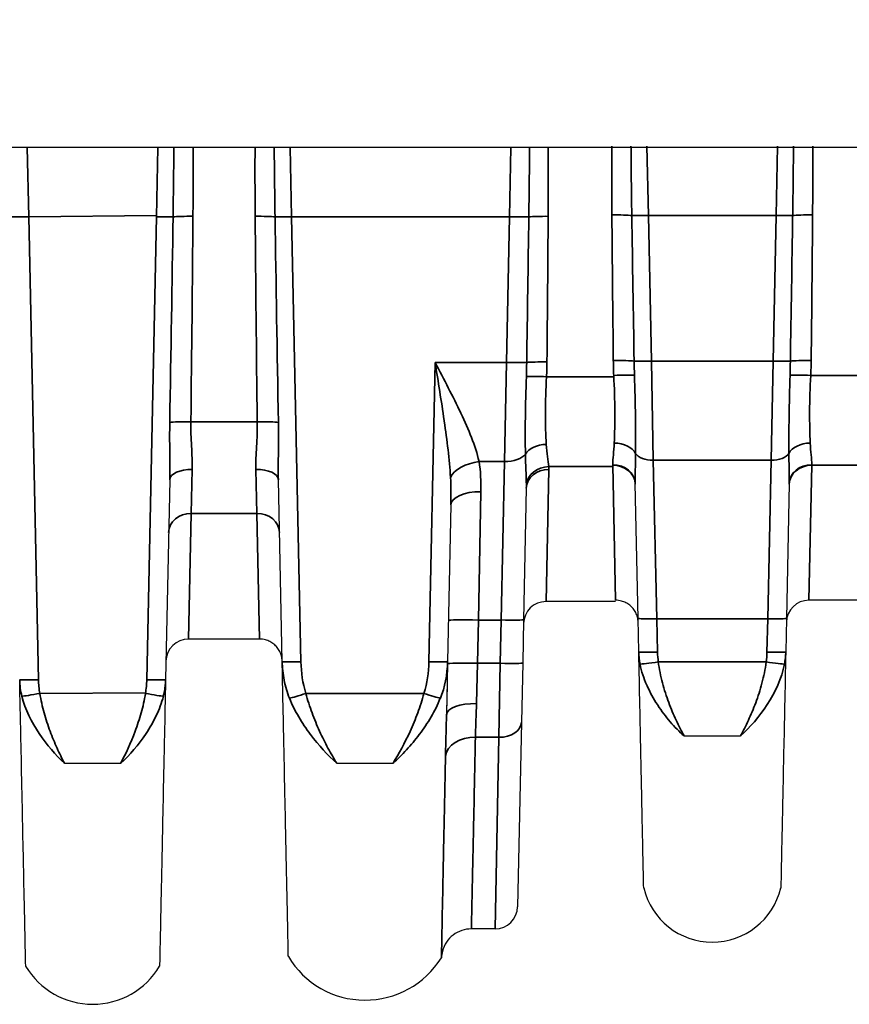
# Model space of a CAD drawing. Header units: millimetres. Extents: x 399 to 6233, y -1870 to 1602.
# Tile 260 of 656: x 3814 to 3836, y 366 to 392. Entities that reach past the tile are written whole.
import ezdxf

# ---------------------------------------------------------------- set-up
doc = ezdxf.new("R2010")
doc.units = ezdxf.units.MM
for name, color, linetype, lineweight in [('AM_8', 1, 'Continuous', 25), ('可見 (ISO)', 7, 'Continuous', 25), ('窄部可見 (ISO)', 7, 'Continuous', 35)]:
    doc.layers.add(name, color=color, linetype=linetype, lineweight=lineweight)

msp = doc.modelspace()

# ---------------------------------------------------------------- linework, layer by layer
at = {"layer": 'AM_8'}
msp.add_arc((3839.427, 361.393), 57.726, 28.53457, 151.46543, dxfattribs=at)
at = {"layer": '可見 (ISO)'}
for p, q in [((3890.141, 388.968), (3788.713, 388.968)), ((3817.795, 380.122), (3817.684, 374.805)), ((3820.789, 375.284), (3820.687, 380.122)), ((3830.265, 376.432), (3830.19, 380.026)), ((3834.292, 380.026), (3834.217, 376.432)), ((3827.29, 379.895), (3827.217, 376.398)), ((3825.281, 379.451), (3825.194, 375.284)), ((3829.668, 376.881), (3827.815, 376.881)), ((3836.968, 376.916), (3834.815, 376.916)), ((3827.217, 376.398), (3827.193, 375.247)), ((3830.284, 375.541), (3830.265, 376.432)), ((3834.217, 376.432), (3834.198, 375.541)), ((3820.189, 375.881), (3818.294, 375.881)), ((3825.193, 375.227), (3825.164, 373.872)), ((3827.193, 375.247), (3827.16, 373.671)), ((3827.16, 373.671), (3827.057, 368.755)), ((3831.491, 373.304), (3832.991, 373.304)), ((3814.991, 372.579), (3816.491, 372.579)), ((3822.241, 372.579), (3823.741, 372.579)), ((3826.457, 368.168), (3825.828, 368.168))]:
    msp.add_line(p, q, dxfattribs=at)
for centre, radius, start, end in [((3827.815, 376.281), 0.6, 90, 178.8), ((3834.815, 376.316), 0.6, 90, 178.8), ((3818.294, 375.281), 0.6, 90, 178.8), ((3832.241, 369.694), 1.877, 193.4675, 346.5325), ((3825.772, 369.468), 0.6, 276.794, 276.7983), ((3826.457, 368.768), 0.6, 270, 358.8), ((3822.999, 368.658), 2.386, 210.988, 328.241), ((3815.741, 368.231), 2.07, 210.5319, 329.4689)]:
    msp.add_arc(centre, radius, start, end, dxfattribs=at)
msp.add_ellipse((3825.218, 376.436), major_axis=(0.116, 5.552), ratio=0.000023, start_param=1.779957, end_param=2.050933, dxfattribs=at)
for points, knots in [([(3830.268, 376.329), (3830.267, 376.352), (3830.265, 376.375), (3830.259, 376.421), (3830.255, 376.443), (3830.238, 376.507), (3830.223, 376.548), (3830.184, 376.625), (3830.161, 376.66), (3830.109, 376.725), (3830.079, 376.755), (3830.014, 376.808), (3829.978, 376.831), (3829.904, 376.87), (3829.864, 376.885), (3829.773, 376.909), (3829.72, 376.916), (3829.668, 376.916)], [0, 0, 0, 0, 0.00692113, 0.00692113, 0.01375081, 0.01375081, 0.02679823, 0.02679823, 0.0393646, 0.0393646, 0.05193098, 0.05193098, 0.06449736, 0.06449736, 0.07706374, 0.07706374, 0.09281981, 0.09281981, 0.09281981, 0.09281981]), ([(3820.789, 375.294), (3820.788, 375.317), (3820.786, 375.34), (3820.78, 375.385), (3820.776, 375.408), (3820.759, 375.472), (3820.744, 375.513), (3820.705, 375.589), (3820.682, 375.625), (3820.63, 375.69), (3820.6, 375.72), (3820.535, 375.773), (3820.499, 375.796), (3820.425, 375.834), (3820.385, 375.85), (3820.294, 375.874), (3820.241, 375.881), (3820.189, 375.881)], [0, 0, 0, 0, 0.00692113, 0.00692113, 0.01375081, 0.01375081, 0.02679823, 0.02679823, 0.0393646, 0.0393646, 0.05193098, 0.05193098, 0.06449736, 0.06449736, 0.07706374, 0.07706374, 0.09281981, 0.09281981, 0.09281981, 0.09281981]), ([(3830.416, 369.256), (3830.416, 369.256), (3830.413, 369.396), (3830.407, 369.675), (3830.403, 369.885), (3830.397, 370.169), (3830.389, 370.526), (3830.387, 370.643), (3830.384, 370.769), (3830.381, 370.902), (3830.376, 371.172), (3830.369, 371.479), (3830.362, 371.811), (3830.355, 372.143), (3830.348, 372.502), (3830.34, 372.889), (3830.332, 373.269), (3830.323, 373.678), (3830.314, 374.105), (3830.305, 374.548), (3830.295, 375.035), (3830.284, 375.541)], [0.5000084, 0.5000084, 0.5000084, 0.5000084, 0.6176498, 0.6176498, 0.6176498, 0.7061501, 0.7061501, 0.7061501, 0.735298, 0.735298, 0.735298, 0.794122, 0.794122, 0.794122, 0.8529461, 0.8529461, 0.8529461, 0.9107639, 0.9107639, 0.9107639, 0.9705942, 0.9705942, 0.9705942, 0.9705942]), ([(3834.198, 375.541), (3834.188, 375.035), (3834.178, 374.548), (3834.168, 374.105), (3834.159, 373.678), (3834.151, 373.269), (3834.143, 372.889), (3834.135, 372.502), (3834.127, 372.143), (3834.12, 371.811), (3834.113, 371.479), (3834.107, 371.172), (3834.101, 370.902), (3834.098, 370.769), (3834.096, 370.643), (3834.093, 370.526), (3834.091, 370.406), (3834.088, 370.295), (3834.086, 370.192), (3834.082, 369.987), (3834.078, 369.815), (3834.076, 369.675), (3834.07, 369.396), (3834.067, 369.256), (3834.067, 369.256)], [0.0294093, 0.0294093, 0.0294093, 0.0294093, 0.089244, 0.089244, 0.089244, 0.1470574, 0.1470574, 0.1470574, 0.2058814, 0.2058814, 0.2058814, 0.2647055, 0.2647055, 0.2647055, 0.2938656, 0.2938656, 0.2938656, 0.3235296, 0.3235296, 0.3235296, 0.3823536, 0.3823536, 0.3823536, 0.5, 0.5, 0.5, 0.5]), ([(3820.953, 367.429), (3820.953, 367.429), (3820.95, 367.605), (3820.942, 367.957), (3820.937, 368.222), (3820.929, 368.579), (3820.92, 369.026), (3820.917, 369.174), (3820.913, 369.332), (3820.91, 369.5), (3820.903, 369.839), (3820.895, 370.214), (3820.886, 370.625), (3820.882, 370.831), (3820.878, 371.045), (3820.873, 371.268), (3820.868, 371.492), (3820.863, 371.728), (3820.858, 371.971), (3820.848, 372.449), (3820.837, 372.959), (3820.826, 373.491), (3820.815, 374.043), (3820.802, 374.655), (3820.789, 375.284)], [0.5000085, 0.5000085, 0.5000085, 0.5000085, 0.6181954, 0.6181954, 0.6181954, 0.7069321, 0.7069321, 0.7069321, 0.7363514, 0.7363514, 0.7363514, 0.7954295, 0.7954295, 0.7954295, 0.8249685, 0.8249685, 0.8249685, 0.8545075, 0.8545075, 0.8545075, 0.9124828, 0.9124828, 0.9124828, 0.9726631, 0.9726631, 0.9726631, 0.9726631]), ([(3813.959, 367.179), (3813.959, 367.179), (3813.955, 367.35), (3813.948, 367.693), (3813.942, 367.963), (3813.934, 368.332), (3813.925, 368.798), (3813.922, 368.923), (3813.919, 369.056), (3813.916, 369.195), (3813.909, 369.524), (3813.902, 369.892), (3813.893, 370.292), (3813.885, 370.691), (3813.876, 371.125), (3813.866, 371.593), (3813.856, 372.061), (3813.846, 372.565), (3813.835, 373.101), (3813.833, 373.176), (3813.831, 373.252), (3813.83, 373.328), (3813.82, 373.793), (3813.81, 374.289), (3813.799, 374.805)], [0.5000079, 0.5000079, 0.5000079, 0.5000079, 0.6183182, 0.6183182, 0.6183182, 0.7115983, 0.7115983, 0.7115983, 0.7366339, 0.7366339, 0.7366339, 0.7957918, 0.7957918, 0.7957918, 0.8549496, 0.8549496, 0.8549496, 0.9141075, 0.9141075, 0.9141075, 0.9224155, 0.9224155, 0.9224155, 0.9732653, 0.9732653, 0.9732653, 0.9732653]), ([(3817.684, 374.805), (3817.673, 374.289), (3817.662, 373.793), (3817.653, 373.328), (3817.651, 373.252), (3817.65, 373.176), (3817.648, 373.101), (3817.637, 372.565), (3817.626, 372.061), (3817.616, 371.593), (3817.607, 371.125), (3817.598, 370.692), (3817.589, 370.292), (3817.581, 369.892), (3817.573, 369.524), (3817.566, 369.195), (3817.563, 369.056), (3817.56, 368.923), (3817.558, 368.798), (3817.554, 368.628), (3817.551, 368.47), (3817.548, 368.326), (3817.543, 368.076), (3817.538, 367.864), (3817.535, 367.693), (3817.528, 367.351), (3817.524, 367.179), (3817.524, 367.179)], [0.0267397, 0.0267397, 0.0267397, 0.0267397, 0.0775919, 0.0775919, 0.0775919, 0.0858976, 0.0858976, 0.0858976, 0.1450554, 0.1450554, 0.1450554, 0.2042133, 0.2042133, 0.2042133, 0.2633711, 0.2633711, 0.2633711, 0.2884173, 0.2884173, 0.2884173, 0.322529, 0.322529, 0.322529, 0.3816868, 0.3816868, 0.3816868, 0.5, 0.5, 0.5, 0.5]), ([(3825.828, 368.168), (3825.741, 368.168), (3825.654, 368.154), (3825.49, 368.098), (3825.412, 368.057), (3825.274, 367.952), (3825.213, 367.887), (3825.116, 367.743), (3825.079, 367.662), (3825.04, 367.521), (3825.031, 367.461), (3825.028, 367.402)], [0, 0, 0, 0, 0.0258636, 0.0258636, 0.051873, 0.051873, 0.0778771, 0.0778771, 0.1038814, 0.1038814, 0.1217835, 0.1217835, 0.1217835, 0.1217835])]:
    msp.add_open_spline(points, degree=3, knots=knots, dxfattribs=at)
at = {"layer": '窄部可見 (ISO)'}
for p, q in [((3814.041, 387.121), (3814.002, 388.968)), ((3817.48, 388.968), (3817.442, 387.121)), ((3821.041, 387.121), (3821.002, 388.968)), ((3826.88, 388.968), (3826.842, 387.121)), ((3830.541, 387.157), (3830.502, 389.003)), ((3833.98, 389.003), (3833.942, 387.157)), ((3817.443, 387.156), (3814.041, 387.121)), ((3814.041, 387.121), (3814.299, 374.799)), ((3817.184, 374.799), (3817.442, 387.121)), ((3826.842, 387.121), (3821.041, 387.121)), ((3821.041, 387.121), (3821.289, 375.278)), ((3826.761, 383.244), (3826.842, 387.121)), ((3833.942, 387.157), (3830.541, 387.157)), ((3830.541, 387.157), (3830.622, 383.279)), ((3833.861, 383.279), (3833.942, 387.157)), ((3824.694, 375.278), (3824.861, 383.244)), ((3824.861, 383.244), (3826.761, 383.244)), ((3826.761, 383.244), (3826.712, 380.608)), ((3830.622, 383.279), (3833.861, 383.279)), ((3830.671, 380.643), (3830.622, 383.279)), ((3833.861, 383.279), (3833.811, 380.643)), ((3827.292, 382.906), (3827.292, 382.906)), ((3830.168, 382.941), (3830.168, 382.941)), ((3834.314, 382.941), (3834.314, 382.941)), ((3834.865, 382.9), (3836.918, 382.9)), ((3827.829, 382.865), (3829.618, 382.865)), ((3818.357, 381.666), (3820.125, 381.666)), ((3825.119, 381.502), (3825.119, 381.502)), ((3827.263, 381.072), (3827.263, 381.072)), ((3830.2, 381.107), (3830.2, 381.107)), ((3834.282, 381.107), (3834.282, 381.107)), ((3825.195, 381.001), (3825.195, 381.001)), ((3826.031, 380.608), (3826.712, 380.608)), ((3826.617, 376.39), (3826.712, 380.608)), ((3830.671, 380.643), (3833.811, 380.643)), ((3830.671, 380.643), (3830.765, 376.425)), ((3833.717, 376.425), (3833.811, 380.643)), ((3818.366, 379.229), (3818.395, 380.399)), ((3820.088, 380.399), (3820.117, 379.229)), ((3827.815, 376.881), (3827.89, 380.398)), ((3829.591, 380.472), (3827.889, 380.472)), ((3829.59, 380.524), (3829.591, 380.507)), ((3829.668, 376.916), (3829.591, 380.507)), ((3834.815, 376.916), (3834.892, 380.507)), ((3834.892, 380.507), (3834.892, 380.524)), ((3836.891, 380.507), (3834.892, 380.507)), ((3826.081, 379.803), (3826.016, 376.39)), ((3818.294, 375.881), (3818.366, 379.229)), ((3820.117, 379.229), (3818.366, 379.229)), ((3820.189, 375.881), (3820.117, 379.229)), ((3826.016, 376.39), (3825.992, 375.238)), ((3826.617, 376.39), (3826.016, 376.39)), ((3826.593, 375.238), (3826.617, 376.39)), ((3833.717, 376.425), (3830.765, 376.425)), ((3830.765, 376.425), (3830.784, 375.534)), ((3833.698, 375.534), (3833.717, 376.425)), ((3825.964, 374.165), (3825.992, 375.238)), ((3825.992, 375.238), (3826.593, 375.238)), ((3826.56, 373.269), (3826.593, 375.238)), ((3830.805, 375.273), (3833.677, 375.273)), ((3814.335, 374.436), (3817.148, 374.453)), ((3821.419, 374.436), (3824.563, 374.436)), ((3825.161, 373.753), (3825.162, 373.753)), ((3825.164, 373.872), (3825.164, 373.868)), ((3826.56, 373.269), (3825.934, 373.269)), ((3826.457, 368.168), (3826.56, 373.269))]:
    msp.add_line(p, q, dxfattribs=at)
for centre, major_axis, ratio, start_param, end_param in [((3814.041, 387.139), (0.5, 0.01), 0.034892, 3.62965, 4.711658), ((3817.442, 387.139), (0.5, -0.01), 0.034892, 4.71312, 5.795128), ((3816.989, 365.511), (-0.964, -45.999), 0.010868, 1.929507, 2.060085), ((3818.413, 387.1), (-0.6, 0.005), 0.058756, 4.712873, 5.794533), ((3817.636, 374.299), (0.533, 32.384), 0.019013, 4.94222, 5.120295), ((3820.07, 387.1), (-0.6, -0.005), 0.058756, 3.630245, 4.711905), ((3820.846, 374.299), (-0.533, 32.384), 0.019013, 1.16289, 1.340965), ((3821.041, 387.139), (0.5, 0.01), 0.034892, 3.62965, 4.711658), ((3821.494, 365.511), (0.964, -45.999), 0.010868, 4.2231, 4.353678), ((3826.842, 387.142), (-0.6, 0.013), 0.034892, 1.571527, 2.60279), ((967.371, 426.497), (2860.217, 15.262), 0.998902, 6.262704, 6.264061), ((3827.871, 387.099), (-0.6, 0.004), 0.058757, 4.712779, 5.743713), ((3826.996, 372.029), (0.566, 35.382), 0.019792, 5.035681, 5.153787), ((3829.57, 387.136), (-0.6, -0.005), 0.058756, 3.630245, 4.711905), ((3830.348, 374.615), (-0.529, 32.381), 0.019208, 1.172292, 1.299088), ((3830.541, 387.174), (-0.5, -0.01), 0.034892, 0.488057, 1.570065), ((6958.021, 434.519), (-3128.226, 18.641), 0.998953, 0.021122, 0.022363), ((3833.942, 387.174), (0.5, -0.01), 0.034892, 4.71312, 5.795128), ((706.461, 434.519), (3128.226, 18.641), 0.998953, 6.260823, 6.262063), ((3834.913, 387.136), (0.6, -0.005), 0.058756, 1.57128, 2.65294), ((3834.135, 374.615), (0.529, 32.381), 0.019208, 4.984098, 5.110893), ((3826.761, 383.265), (-0.6, 0.013), 0.034892, 1.571527, 2.690649), ((3823.13, 383.667), (-0.098, 8.678), 0.48068, 4.615075, 4.658173), ((3827.84, 383.224), (-0.6, 0.006), 0.058756, 4.712939, 5.831699), ((3817.77, 383.352), (10.07, 0), 0.998272, 6.234735, 6.273976), ((3829.607, 383.261), (-0.6, -0.007), 0.058755, 3.536831, 4.711744), ((3841.285, 383.422), (-11.679, 0), 0.998272, 0.010815, 0.044766), ((3830.622, 383.297), (-0.5, -0.01), 0.034892, 0.394772, 1.570065), ((3833.172, 383.691), (-0.015, -8.387), 0.359374, 4.762021, 4.807062), ((3833.861, 383.297), (0.5, -0.01), 0.034892, 4.71312, 5.888413), ((3831.311, 383.691), (-0.015, 8.387), 0.359374, 4.617716, 4.662757), ((3834.876, 383.261), (0.6, -0.007), 0.058755, 1.571441, 2.746354), ((3823.197, 383.422), (11.679, 0), 0.998272, 6.23842, 6.27237), ((3829.618, 382.865), (-0.599, -0.027), 0.058699, 3.540675, 4.709747), ((3834.865, 382.865), (0.599, -0.027), 0.058699, 1.573438, 2.74251), ((3827.829, 382.83), (-0.599, 0.029), 0.058689, 4.715248, 5.8287), ((3818.357, 381.631), (-0.6, 0.007), 0.058754, 4.713094, 5.925287), ((3820.125, 381.631), (0.6, 0.007), 0.058754, 0.357898, 1.570091), ((3827.819, 380.669), (-0.599, -0.027), 0.65857, 4.682756, 5.858717), ((3829.633, 380.705), (0.6, -0.02), 0.658485, 0.357875, 1.592999), ((3834.849, 380.705), (-0.6, -0.02), 0.658485, 4.690186, 5.92531), ((3826.712, 380.945), (0.6, -0.013), 0.56206, 4.724162, 5.89911), ((3830.671, 380.924), (-0.5, -0.01), 0.56206, 0.324392, 1.559023), ((3833.811, 380.924), (0.5, -0.01), 0.56206, 4.724162, 5.958793), ((3826.031, 380.158), (-0.786, -0.15), 0.555227, 4.606487, 5.897702), ((3818.395, 380.11), (-0.6, 0.013), 0.481235, 4.722469, 6.283185), ((3820.088, 380.11), (0.6, 0.013), 0.481235, 0, 1.560716), ((3827.89, 379.882), (-0.6, 0.013), 0.859283, 4.730386, 6.283185), ((3827.889, 379.958), (-0.599, -0.028), 0.856112, 4.672228, 6.168877), ((3829.59, 380.013), (0.6, 0.013), 0.850862, 0, 1.552975), ((3829.591, 379.994), (0.6, 0.013), 0.856313, 0, 1.552861), ((3834.892, 380.013), (-0.6, 0.013), 0.850862, 4.73021, 6.283185), ((3834.892, 379.994), (-0.6, 0.013), 0.856313, 4.730324, 6.283185), ((3826.081, 379.434), (-0.8, 0.017), 0.461544, 4.722057, 6.283185), ((3818.366, 378.706), (-0.6, 0.013), 0.871195, 4.730636, 6.283185), ((3820.117, 378.706), (0.6, 0.013), 0.871195, 0, 1.552549), ((3826.016, 376.362), (-0.8, 0.017), 0.034892, 4.71312, 6.283185), ((3826.617, 376.411), (0.6, -0.013), 0.034892, 4.71312, 6.283185), ((3830.765, 376.442), (-0.5, -0.01), 0.034892, 0, 1.570065), ((3833.717, 376.442), (0.5, -0.01), 0.034892, 4.71312, 6.283185), ((3822.435, 376.116), (-1.807, 2.751), 0.758128, 3.621093, 3.975976), ((3825.992, 375.21), (-0.8, 0.017), 0.034892, 4.71312, 6.283185), ((3826.593, 375.259), (0.6, -0.013), 0.034892, 4.71312, 6.283185), ((3830.805, 375.291), (-0.495, -0.072), 0.034539, 0.169758, 1.565787), ((3833.677, 375.291), (0.495, -0.072), 0.034539, 4.717398, 6.113427), ((3814.803, 374.869), (0.026, 1.449), 0.693348, 1.62735, 1.940844), ((3814.335, 374.453), (-0.492, -0.09), 0.034327, 0.235691, 1.564496), ((3817.148, 374.453), (0.492, -0.09), 0.034327, 4.718689, 6.047495), ((3821.419, 374.453), (0.476, 0.152), 0.033257, 3.541572, 4.701804), ((3824.563, 374.453), (-0.476, 0.152), 0.033257, 1.581382, 2.741613), ((3825.964, 373.851), (-0.8, 0.017), 0.392514, 4.720727, 6.28229), ((3826.56, 373.683), (0.6, -0.013), 0.69138, 4.72687, 6.283185), ((3825.934, 372.715), (-0.8, 0.015), 0.691392, 4.72571, 6.204649), ((3823.953, 373.363), (-0.5, 0.01), 0.653989, 1.685071, 1.685109)]:
    msp.add_ellipse(centre, major_axis=major_axis, ratio=ratio, start_param=start_param, end_param=end_param, dxfattribs=at)
for points, knots in [([(3817.883, 387.121), (3817.888, 387.454), (3817.893, 387.787), (3817.897, 388.12), (3817.9, 388.403), (3817.903, 388.685), (3817.906, 388.968)], [0, 0, 0, 0, 0.001000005, 0.001000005, 0.001000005, 0.001848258, 0.001848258, 0.001848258, 0.001848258]), ([(3820.577, 388.968), (3820.579, 388.715), (3820.581, 388.463), (3820.584, 388.21), (3820.589, 387.847), (3820.594, 387.484), (3820.599, 387.121)], [0.000241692, 0.000241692, 0.000241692, 0.000241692, 0.001000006, 0.001000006, 0.001000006, 0.00208995, 0.00208995, 0.00208995, 0.00208995]), ([(3827.357, 387.121), (3827.362, 387.52), (3827.367, 387.92), (3827.371, 388.32), (3827.373, 388.536), (3827.374, 388.752), (3827.376, 388.968)], [0, 0, 0, 0, 0.001200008, 0.001200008, 0.001200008, 0.001848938, 0.001848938, 0.001848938, 0.001848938]), ([(3830.077, 389.003), (3830.079, 388.751), (3830.081, 388.498), (3830.084, 388.245), (3830.089, 387.882), (3830.094, 387.52), (3830.099, 387.157)], [0.000241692, 0.000241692, 0.000241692, 0.000241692, 0.001000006, 0.001000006, 0.001000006, 0.00208995, 0.00208995, 0.00208995, 0.00208995]), ([(3834.383, 387.157), (3834.388, 387.49), (3834.393, 387.823), (3834.397, 388.156), (3834.4, 388.438), (3834.403, 388.721), (3834.406, 389.003)], [0, 0, 0, 0, 0.001000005, 0.001000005, 0.001000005, 0.001848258, 0.001848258, 0.001848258, 0.001848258]), ([(3824.861, 383.244), (3825.097, 382.793), (3825.336, 382.342), (3825.545, 381.901), (3825.546, 381.898), (3825.548, 381.895), (3825.549, 381.892), (3825.652, 381.674), (3825.747, 381.46), (3825.829, 381.247), (3825.913, 381.032), (3825.984, 380.817), (3826.031, 380.608)], [-0.000014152, -0.000014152, -0.000014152, -0.000014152, 0.001513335, 0.001513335, 0.001513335, 0.00152394, 0.00152394, 0.00152394, 0.002277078, 0.002277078, 0.002277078, 0.003040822, 0.003040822, 0.003040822, 0.003040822]), ([(3825.271, 380.183), (3825.257, 380.426), (3825.233, 380.675), (3825.205, 380.921), (3825.176, 381.173), (3825.142, 381.425), (3825.105, 381.68), (3825.104, 381.688), (3825.103, 381.696), (3825.102, 381.704), (3825.028, 382.215), (3824.944, 382.729), (3824.861, 383.244)], [0, 0, 0, 0, 0.000760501, 0.000760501, 0.000760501, 0.00154208, 0.00154208, 0.00154208, 0.001566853, 0.001566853, 0.001566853, 0.003133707, 0.003133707, 0.003133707, 0.003133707]), ([(3829.633, 381.1), (3829.643, 381.351), (3829.65, 381.633), (3829.648, 381.94), (3829.646, 382.248), (3829.636, 382.568), (3829.618, 382.9)], [0, 0, 0, 0, 0.000987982, 0.000987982, 0.000987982, 0.001975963, 0.001975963, 0.001975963, 0.001975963]), ([(3830.17, 382.903), (3830.182, 382.526), (3830.191, 382.16), (3830.2, 381.454), (3830.201, 381.125), (3830.2, 380.824)], [0, 0, 0, 0, 0.001138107, 0.001138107, 0.002276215, 0.002276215, 0.002276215, 0.002276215]), ([(3834.283, 380.824), (3834.282, 381.125), (3834.282, 381.452), (3834.287, 381.805), (3834.292, 382.158), (3834.3, 382.526), (3834.313, 382.903)], [0, 0, 0, 0, 0.001125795, 0.001125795, 0.001125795, 0.00225159, 0.00225159, 0.00225159, 0.00225159]), ([(3834.865, 382.9), (3834.847, 382.568), (3834.836, 382.245), (3834.834, 381.938), (3834.833, 381.63), (3834.839, 381.351), (3834.849, 381.1)], [0, 0, 0, 0, 0.000987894, 0.000987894, 0.000987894, 0.001975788, 0.001975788, 0.001975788, 0.001975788]), ([(3827.266, 380.807), (3827.262, 381.101), (3827.261, 381.432), (3827.265, 381.779), (3827.269, 382.127), (3827.278, 382.496), (3827.291, 382.871)], [0.001060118, 0.001060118, 0.001060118, 0.001060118, 0.002188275, 0.002188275, 0.002188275, 0.003316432, 0.003316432, 0.003316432, 0.003316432]), ([(3827.829, 382.865), (3827.809, 382.533), (3827.799, 382.206), (3827.797, 381.598), (3827.806, 381.311), (3827.819, 381.064)], [0, 0, 0, 0, 0.00099613, 0.00099613, 0.001992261, 0.001992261, 0.001992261, 0.001992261]), ([(3817.795, 380.122), (3817.8, 380.367), (3817.797, 380.616), (3817.794, 380.866), (3817.794, 380.871), (3817.794, 380.876), (3817.794, 380.881), (3817.792, 381.136), (3817.791, 381.392), (3817.795, 381.65)], [0, 0, 0, 0, 0.000759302, 0.000759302, 0.000759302, 0.000774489, 0.000774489, 0.000774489, 0.001548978, 0.001548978, 0.001548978, 0.001548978]), ([(3818.357, 381.666), (3818.354, 381.443), (3818.363, 381.226), (3818.386, 380.802), (3818.4, 380.594), (3818.395, 380.399)], [0, 0, 0, 0, 0.000661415, 0.000661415, 0.001322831, 0.001322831, 0.001322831, 0.001322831]), ([(3820.088, 380.399), (3820.083, 380.595), (3820.096, 380.798), (3820.119, 381.222), (3820.128, 381.444), (3820.125, 381.666)], [0, 0, 0, 0, 0.000661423, 0.000661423, 0.001322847, 0.001322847, 0.001322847, 0.001322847]), ([(3820.687, 381.65), (3820.691, 381.392), (3820.691, 381.135), (3820.688, 380.88), (3820.688, 380.874), (3820.688, 380.867), (3820.688, 380.861), (3820.686, 380.613), (3820.682, 380.366), (3820.687, 380.122)], [0, 0, 0, 0, 0.000774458, 0.000774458, 0.000774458, 0.000793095, 0.000793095, 0.000793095, 0.001548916, 0.001548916, 0.001548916, 0.001548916]), ([(3829.59, 380.524), (3829.588, 380.603), (3829.598, 380.691), (3829.608, 380.787), (3829.618, 380.883), (3829.629, 380.987), (3829.633, 381.1)], [0, 0, 0, 0, 0.000446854, 0.000446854, 0.000446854, 0.000893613, 0.000893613, 0.000893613, 0.000893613]), ([(3834.849, 381.1), (3834.854, 380.987), (3834.865, 380.883), (3834.875, 380.787), (3834.885, 380.691), (3834.894, 380.603), (3834.892, 380.524)], [0, 0, 0, 0, 0.000446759, 0.000446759, 0.000446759, 0.000893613, 0.000893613, 0.000893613, 0.000893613]), ([(3830.2, 380.824), (3830.199, 380.682), (3830.196, 380.542), (3830.193, 380.404), (3830.19, 380.276), (3830.188, 380.149), (3830.19, 380.026)], [0, 0, 0, 0, 0.000535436, 0.000535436, 0.000535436, 0.00103578, 0.00103578, 0.00103578, 0.00103578]), ([(3834.292, 380.026), (3834.295, 380.149), (3834.292, 380.276), (3834.289, 380.404), (3834.286, 380.542), (3834.283, 380.682), (3834.283, 380.824)], [0.000000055, 0.000000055, 0.000000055, 0.000000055, 0.000500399, 0.000500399, 0.000500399, 0.001035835, 0.001035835, 0.001035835, 0.001035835]), ([(3830.784, 375.534), (3830.653, 375.531), (3830.523, 375.53), (3830.431, 375.532), (3830.338, 375.533), (3830.284, 375.536), (3830.284, 375.541)], [0, 0, 0, 0, 0.5, 0.5, 0.5, 1, 1, 1, 1]), ([(3833.698, 375.534), (3833.829, 375.531), (3833.959, 375.53), (3834.052, 375.531), (3834.144, 375.532), (3834.198, 375.536), (3834.198, 375.541)], [0, 0, 0, 0, 0.5, 0.5, 0.5, 1, 1, 1, 1]), ([(3834.198, 375.541), (3834.198, 375.535), (3834.198, 375.529), (3834.198, 375.523), (3834.198, 375.516), (3834.197, 375.509), (3834.197, 375.502), (3834.197, 375.489), (3834.196, 375.475), (3834.195, 375.462), (3834.193, 375.434), (3834.191, 375.407), (3834.188, 375.38), (3834.183, 375.326), (3834.175, 375.271), (3834.165, 375.217)], [-0.00000006, -0.00000006, -0.00000006, -0.00000006, 0.0000185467, 0.0000185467, 0.0000185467, 0.0000394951, 0.0000394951, 0.0000394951, 0.0000814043, 0.0000814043, 0.0000814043, 0.0001653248, 0.0001653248, 0.0001653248, 0.0003340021, 0.0003340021, 0.0003340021, 0.0003340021]), ([(3820.982, 374.308), (3820.919, 374.463), (3820.873, 374.623), (3820.841, 374.787), (3820.809, 374.95), (3820.792, 375.119), (3820.789, 375.284)], [0, 0, 0, 0, 0.000505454, 0.000505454, 0.000505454, 0.00101089, 0.00101089, 0.00101089, 0.00101089]), ([(3820.789, 375.284), (3820.789, 375.279), (3820.843, 375.276), (3820.935, 375.275), (3821.028, 375.274), (3821.158, 375.275), (3821.289, 375.278)], [0, 0, 0, 0, 0.5, 0.5, 0.5, 1, 1, 1, 1]), ([(3825.194, 375.284), (3825.194, 375.28), (3825.14, 375.277), (3825.047, 375.276), (3824.955, 375.274), (3824.825, 375.275), (3824.694, 375.278)], [0, 0, 0, 0, 0.5, 0.5, 0.5, 1, 1, 1, 1]), ([(3831.491, 373.304), (3831.429, 373.36), (3831.366, 373.42), (3831.304, 373.483), (3831.242, 373.546), (3831.181, 373.613), (3831.121, 373.682), (3831.005, 373.817), (3830.894, 373.963), (3830.791, 374.121), (3830.787, 374.126), (3830.784, 374.132), (3830.78, 374.137), (3830.677, 374.295), (3830.583, 374.465), (3830.505, 374.639), (3830.502, 374.645), (3830.5, 374.651), (3830.497, 374.657), (3830.418, 374.838), (3830.355, 375.026), (3830.318, 375.217)], [-0.00001134, -0.00001134, -0.00001134, -0.00001134, 0.00028763, 0.00028763, 0.00028763, 0.0005866, 0.0005866, 0.0005866, 0.001165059, 0.001165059, 0.001165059, 0.001184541, 0.001184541, 0.001184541, 0.001762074, 0.001762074, 0.001762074, 0.001782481, 0.001782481, 0.001782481, 0.002380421, 0.002380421, 0.002380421, 0.002380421]), ([(3830.805, 375.273), (3830.828, 375.082), (3830.867, 374.896), (3830.915, 374.716), (3830.963, 374.535), (3831.021, 374.359), (3831.082, 374.194), (3831.144, 374.028), (3831.21, 373.871), (3831.279, 373.722), (3831.348, 373.573), (3831.421, 373.432), (3831.491, 373.304)], [0, 0, 0, 0, 0.000572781, 0.000572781, 0.000572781, 0.001145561, 0.001145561, 0.001145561, 0.001718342, 0.001718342, 0.001718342, 0.002291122, 0.002291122, 0.002291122, 0.002291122]), ([(3832.991, 373.304), (3833.063, 373.433), (3833.134, 373.573), (3833.203, 373.722), (3833.272, 373.869), (3833.337, 374.024), (3833.398, 374.187), (3833.459, 374.352), (3833.517, 374.528), (3833.566, 374.709), (3833.614, 374.892), (3833.654, 375.079), (3833.677, 375.273)], [-0.000011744, -0.000011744, -0.000011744, -0.000011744, 0.000565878, 0.000565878, 0.000565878, 0.001135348, 0.001135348, 0.001135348, 0.001714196, 0.001714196, 0.001714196, 0.002298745, 0.002298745, 0.002298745, 0.002298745]), ([(3834.165, 375.217), (3834.091, 374.835), (3833.914, 374.463), (3833.703, 374.138), (3833.493, 373.814), (3833.241, 373.528), (3832.991, 373.304)], [0, 0, 0, 0, 0.00119489, 0.00119489, 0.00119489, 0.002389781, 0.002389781, 0.002389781, 0.002389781]), ([(3813.799, 374.805), (3813.799, 374.8), (3813.853, 374.797), (3813.945, 374.796), (3814.038, 374.795), (3814.168, 374.796), (3814.299, 374.799)], [0, 0, 0, 0, 0.5, 0.5, 0.5, 1, 1, 1, 1]), ([(3817.184, 374.799), (3817.315, 374.796), (3817.445, 374.795), (3817.537, 374.796), (3817.63, 374.797), (3817.684, 374.8), (3817.684, 374.805)], [0, 0, 0, 0, 0.5, 0.5, 0.5, 1, 1, 1, 1]), ([(3817.684, 374.805), (3817.684, 374.797), (3817.683, 374.789), (3817.683, 374.78), (3817.683, 374.771), (3817.682, 374.762), (3817.682, 374.752), (3817.681, 374.734), (3817.68, 374.715), (3817.679, 374.697), (3817.676, 374.659), (3817.672, 374.622), (3817.667, 374.585), (3817.66, 374.529), (3817.651, 374.474), (3817.639, 374.419), (3817.635, 374.4), (3817.63, 374.381), (3817.625, 374.362)], [-0.00000006, -0.00000006, -0.00000006, -0.00000006, 0.0000257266, 0.0000257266, 0.0000257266, 0.0000544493, 0.0000544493, 0.0000544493, 0.000111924, 0.000111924, 0.000111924, 0.0002271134, 0.0002271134, 0.0002271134, 0.0003995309, 0.0003995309, 0.0003995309, 0.0004594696, 0.0004594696, 0.0004594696, 0.0004594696]), ([(3814.991, 372.579), (3814.756, 372.797), (3814.523, 373.061), (3814.32, 373.366), (3814.116, 373.671), (3813.945, 374.009), (3813.857, 374.362)], [-0.00001122, -0.00001122, -0.00001122, -0.00001122, 0.001104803, 0.001104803, 0.001104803, 0.002220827, 0.002220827, 0.002220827, 0.002220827]), ([(3814.335, 374.436), (3814.362, 374.258), (3814.402, 374.085), (3814.449, 373.917), (3814.496, 373.749), (3814.551, 373.583), (3814.609, 373.427), (3814.668, 373.271), (3814.73, 373.123), (3814.794, 372.981), (3814.858, 372.84), (3814.925, 372.704), (3814.991, 372.579)], [0, 0, 0, 0, 0.000534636, 0.000534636, 0.000534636, 0.001069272, 0.001069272, 0.001069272, 0.001603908, 0.001603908, 0.001603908, 0.002138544, 0.002138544, 0.002138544, 0.002138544]), ([(3816.491, 372.579), (3816.624, 372.831), (3816.756, 373.115), (3816.932, 373.583), (3816.987, 373.749), (3817.081, 374.085), (3817.121, 374.258), (3817.148, 374.436)], [-0.000011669, -0.000011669, -0.000011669, -0.000011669, 0.001066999, 0.001066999, 0.001606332, 0.001606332, 0.002145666, 0.002145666, 0.002145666, 0.002145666]), ([(3817.625, 374.362), (3817.581, 374.185), (3817.516, 374.013), (3817.437, 373.847), (3817.358, 373.681), (3817.264, 373.519), (3817.164, 373.368), (3816.962, 373.065), (3816.727, 372.797), (3816.491, 372.579)], [0, 0, 0, 0, 0.000558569, 0.000558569, 0.000558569, 0.001117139, 0.001117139, 0.001117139, 0.002234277, 0.002234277, 0.002234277, 0.002234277]), ([(3822.241, 372.579), (3822.001, 372.793), (3821.762, 373.05), (3821.544, 373.34), (3821.542, 373.343), (3821.54, 373.346), (3821.537, 373.35), (3821.482, 373.423), (3821.429, 373.499), (3821.377, 373.576), (3821.326, 373.653), (3821.276, 373.731), (3821.23, 373.811), (3821.136, 373.97), (3821.053, 374.135), (3820.982, 374.308)], [-0.000011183, -0.000011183, -0.000011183, -0.000011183, 0.001103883, 0.001103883, 0.001103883, 0.00111608, 0.00111608, 0.00111608, 0.001397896, 0.001397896, 0.001397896, 0.001679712, 0.001679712, 0.001679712, 0.002243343, 0.002243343, 0.002243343, 0.002243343]), ([(3821.419, 374.436), (3821.466, 374.258), (3821.522, 374.086), (3821.584, 373.919), (3821.615, 373.835), (3821.647, 373.752), (3821.681, 373.671), (3821.715, 373.59), (3821.75, 373.51), (3821.786, 373.431), (3821.857, 373.274), (3821.932, 373.124), (3822.009, 372.982), (3822.085, 372.839), (3822.164, 372.703), (3822.241, 372.579)], [0, 0, 0, 0, 0.000545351, 0.000545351, 0.000545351, 0.000818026, 0.000818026, 0.000818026, 0.001090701, 0.001090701, 0.001090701, 0.001636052, 0.001636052, 0.001636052, 0.002181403, 0.002181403, 0.002181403, 0.002181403]), ([(3823.741, 372.579), (3823.896, 372.829), (3824.052, 373.114), (3824.194, 373.425), (3824.231, 373.506), (3824.267, 373.588), (3824.301, 373.671), (3824.335, 373.752), (3824.368, 373.835), (3824.399, 373.919), (3824.46, 374.086), (3824.516, 374.258), (3824.563, 374.436)], [-0.00001167, -0.00001167, -0.00001167, -0.00001167, 0.001084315, 0.001084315, 0.001084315, 0.001367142, 0.001367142, 0.001367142, 0.001642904, 0.001642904, 0.001642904, 0.002194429, 0.002194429, 0.002194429, 0.002194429]), ([(3825, 374.308), (3824.93, 374.135), (3824.846, 373.971), (3824.753, 373.811), (3824.706, 373.732), (3824.657, 373.653), (3824.606, 373.576), (3824.554, 373.499), (3824.501, 373.424), (3824.446, 373.35), (3824.443, 373.347), (3824.441, 373.343), (3824.438, 373.34), (3824.331, 373.197), (3824.218, 373.062), (3824.102, 372.936), (3824.043, 372.871), (3823.983, 372.809), (3823.923, 372.749), (3823.862, 372.69), (3823.801, 372.632), (3823.741, 372.579)], [0, 0, 0, 0, 0.000553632, 0.000553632, 0.000553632, 0.000830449, 0.000830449, 0.000830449, 0.001107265, 0.001107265, 0.001107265, 0.001120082, 0.001120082, 0.001120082, 0.001660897, 0.001660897, 0.001660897, 0.001937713, 0.001937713, 0.001937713, 0.00221453, 0.00221453, 0.00221453, 0.00221453]), ([(3825.964, 374.165), (3825.959, 373.999), (3825.953, 373.841), (3825.942, 373.541), (3825.937, 373.399), (3825.934, 373.269)], [0.000000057, 0.000000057, 0.000000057, 0.000000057, 0.000543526, 0.000543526, 0.001087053, 0.001087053, 0.001087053, 0.001087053]), ([(3825.137, 372.774), (3825.14, 372.939), (3825.145, 373.113), (3825.15, 373.296), (3825.155, 373.479), (3825.16, 373.671), (3825.164, 373.868)], [0, 0, 0, 0, 0.000680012, 0.000680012, 0.000680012, 0.00135998, 0.00135998, 0.00135998, 0.00135998]), ([(3825.934, 373.269), (3825.925, 372.864), (3825.918, 372.48), (3825.903, 371.754), (3825.896, 371.413), (3825.876, 370.467), (3825.865, 369.933), (3825.851, 369.279), (3825.847, 369.084), (3825.84, 368.753), (3825.837, 368.614), (3825.83, 368.282), (3825.828, 368.169), (3825.828, 368.168), (3825.828, 368.168), (3825.828, 368.168)], [0, 0, 0, 0, 0.00167714, 0.00167714, 0.00335428, 0.00335428, 0.00670856, 0.00670856, 0.0083857, 0.0083857, 0.01006285, 0.01006285, 0.01341713, 0.01341713, 0.01342763, 0.01342763, 0.01342763, 0.01342763]), ([(3825.028, 367.402), (3825.028, 367.402), (3825.028, 367.402), (3825.028, 367.402), (3825.028, 367.402), (3825.031, 367.523), (3825.036, 367.756), (3825.038, 367.873), (3825.041, 368.019), (3825.045, 368.193), (3825.048, 368.368), (3825.052, 368.573), (3825.057, 368.803), (3825.057, 368.804), (3825.057, 368.806), (3825.057, 368.807), (3825.067, 369.266), (3825.078, 369.827), (3825.091, 370.489), (3825.091, 370.492), (3825.091, 370.495), (3825.091, 370.498), (3825.098, 370.827), (3825.105, 371.183), (3825.113, 371.562), (3825.113, 371.565), (3825.113, 371.569), (3825.113, 371.573), (3825.121, 371.952), (3825.129, 372.353), (3825.137, 372.774)], [0.01396884, 0.01396884, 0.01396884, 0.01396884, 0.01397514, 0.01397514, 0.01397514, 0.01747409, 0.01747409, 0.01747409, 0.0192215, 0.0192215, 0.0192215, 0.02096891, 0.02096891, 0.02096891, 0.02098034, 0.02098034, 0.02098034, 0.02446373, 0.02446373, 0.02446373, 0.02448025, 0.02448025, 0.02448025, 0.02621114, 0.02621114, 0.02621114, 0.02622776, 0.02622776, 0.02622776, 0.02795855, 0.02795855, 0.02795855, 0.02795855])]:
    msp.add_open_spline(points, degree=3, knots=knots, dxfattribs=at)
for points in [[(3818.417, 388.968), (3818.42, 388.357), (3818.418, 387.746), (3818.413, 387.136)], [(3820.07, 387.136), (3820.065, 387.746), (3820.063, 388.357), (3820.066, 388.968)], [(3827.871, 388.968), (3827.876, 388.357), (3827.875, 387.746), (3827.871, 387.134)], [(3829.57, 387.171), (3829.565, 387.782), (3829.563, 388.392), (3829.566, 389.003)], [(3834.917, 389.003), (3834.92, 388.392), (3834.918, 387.782), (3834.913, 387.171)], [(3827.819, 381.064), (3827.832, 380.83), (3827.88, 380.633), (3827.889, 380.472)], [(3827.291, 379.989), (3827.289, 380.246), (3827.268, 380.523), (3827.266, 380.807)], [(3826.031, 380.608), (3826.075, 380.35), (3826.086, 380.082), (3826.081, 379.803)], [(3827.889, 380.472), (3827.89, 380.447), (3827.891, 380.422), (3827.89, 380.398)], [(3825.281, 379.451), (3825.286, 379.697), (3825.286, 379.941), (3825.271, 380.183)], [(3827.29, 379.895), (3827.291, 379.926), (3827.291, 379.957), (3827.291, 379.989)], [(3830.318, 375.217), (3830.298, 375.324), (3830.286, 375.433), (3830.284, 375.541)], [(3830.784, 375.534), (3830.786, 375.447), (3830.793, 375.36), (3830.805, 375.273)], [(3833.677, 375.273), (3833.69, 375.36), (3833.697, 375.447), (3833.698, 375.534)], [(3821.289, 375.278), (3821.295, 374.991), (3821.332, 374.71), (3821.419, 374.436)], [(3824.563, 374.436), (3824.651, 374.71), (3824.688, 374.991), (3824.694, 375.278)], [(3814.299, 374.799), (3814.301, 374.677), (3814.313, 374.556), (3814.335, 374.436)], [(3817.148, 374.436), (3817.17, 374.556), (3817.181, 374.677), (3817.184, 374.799)]]:
    msp.add_open_spline(points, degree=3, dxfattribs=at)

doc.saveas('drawing.dxf')
